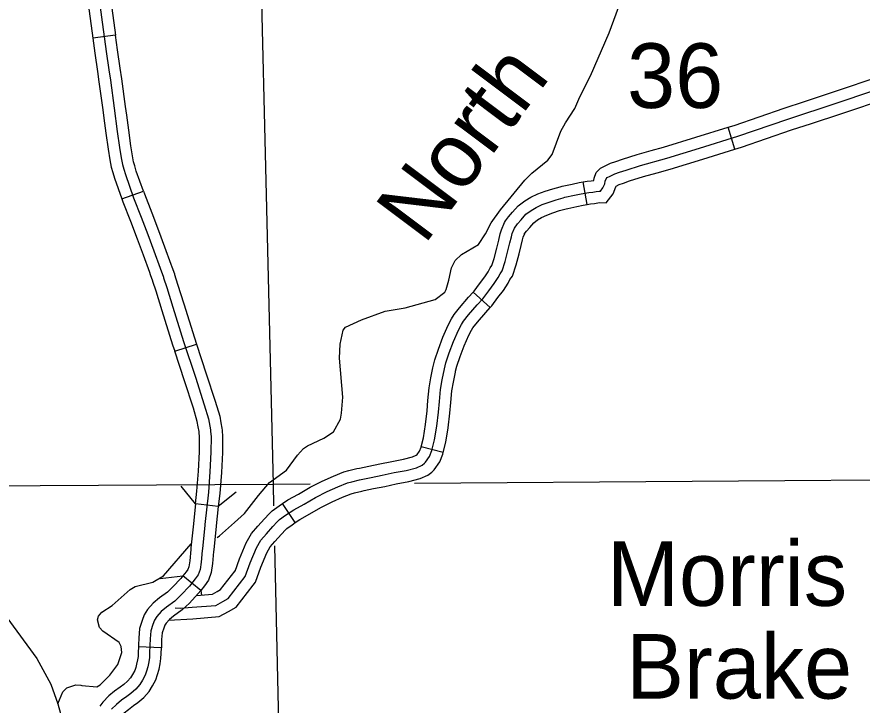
# Model space of a CAD drawing. Extents: x -19 to 366, y -4 to 359.
# Drawn here: x 168.007 to 169.053, y 179.835 to 180.687 of the extents above; entities that cross this region are included whole.
import ezdxf

# ---------------------------------------------------------------- set-up
doc = ezdxf.new("R2010")
doc.units = 0
for name, color, linetype in [('Level 31', 7, 'Continuous'), ('Level 35', 7, 'Continuous'), ('Level 38', 7, 'Continuous'), ('Level 4', 7, 'Continuous'), ('Level 45', 7, 'Continuous'), ('Level 5', 7, 'Continuous'), ('Level 60', 7, 'Continuous')]:
    doc.layers.add(name, color=color, linetype=linetype)

msp = doc.modelspace()

# ---------------------------------------------------------------- linework, layer by layer
at = {"layer": 'Level 31'}
for p, q in [((168.1291, 180.6646), (168.101, 180.6607)), ((168.1428, 180.5655), (168.1428, 180.5655)), ((168.1368, 180.4616), (168.1636, 180.4711)), ((168.2023, 180.273), (168.2293, 180.2819)), ((168.2314, 180.1795), (168.2314, 180.1795)), ((168.2562, 180.0808), (168.228, 180.0839)), ((168.2346, 179.9769), (168.2124, 179.9947)), ((168.1857, 179.9056), (168.1573, 179.9071))]:
    msp.add_line(p, q, dxfattribs=at)
for points in [[(168.091, 180.8416), (168.0932, 180.8252), (168.0983, 180.7874), (168.1017, 180.7612), (168.1058, 180.7297), (168.1176, 180.6442), (168.1208, 180.6216)], [(168.1157, 180.7636), (168.1158, 180.763), (168.1199, 180.7315), (168.1291, 180.6646)], [(168.0876, 180.7599), (168.0876, 180.7594), (168.0917, 180.7278), (168.101, 180.6607)], [(168.101, 180.6607), (168.1035, 180.6423), (168.1067, 180.6196), (168.1085, 180.6066), (168.1132, 180.5721), (168.1146, 180.5617)], [(168.1428, 180.5655), (168.1414, 180.5759), (168.1367, 180.6105), (168.1348, 180.6236), (168.1316, 180.6462), (168.1291, 180.6646)], [(168.1208, 180.6216), (168.1226, 180.6085), (168.1273, 180.574), (168.1312, 180.545), (168.134, 180.5254), (168.136, 180.5125), (168.1376, 180.5043), (168.1392, 180.4985), (168.1412, 180.4918), (168.1514, 180.4629), (168.1609, 180.4392), (168.169, 180.4174), (168.1765, 180.3974), (168.1842, 180.3759), (168.1883, 180.3646), (168.1885, 180.3639)], [(168.1636, 180.4711), (168.1547, 180.4962), (168.1529, 180.5024), (168.1514, 180.5075), (168.15, 180.515), (168.148, 180.5275), (168.1453, 180.5469), (168.1428, 180.5655)], [(168.1146, 180.5617), (168.1171, 180.543), (168.1199, 180.5233), (168.122, 180.5101), (168.1237, 180.5011), (168.1256, 180.4945), (168.1277, 180.4874), (168.1368, 180.4616)], [(168.1636, 180.4711), (168.1647, 180.4679), (168.1741, 180.4443), (168.1823, 180.4224), (168.1898, 180.4023), (168.1976, 180.3807), (168.1988, 180.3775)], [(168.1368, 180.4616), (168.1381, 180.4579), (168.1476, 180.4341), (168.1557, 180.4124), (168.1632, 180.3925), (168.1709, 180.3711), (168.172, 180.3679)], [(168.1988, 180.3775), (168.2018, 180.3689), (168.2021, 180.3679), (168.2058, 180.3562), (168.2135, 180.3319), (168.2268, 180.2895), (168.2293, 180.2819)], [(168.172, 180.3679), (168.1747, 180.3603), (168.1749, 180.3598), (168.1787, 180.3476), (168.1864, 180.3234), (168.1997, 180.2808), (168.2023, 180.273)], [(168.1885, 180.3639), (168.1923, 180.3519), (168.2, 180.3277), (168.2133, 180.2851), (168.2278, 180.2407), (168.2388, 180.2067), (168.2441, 180.1894), (168.2466, 180.1756), (168.2467, 180.1741), (168.2472, 180.1668), (168.247, 180.1482), (168.2459, 180.1236), (168.2439, 180.0983), (168.2394, 180.0584), (168.2394, 180.0578), (168.2365, 180.0284), (168.2363, 180.0263), (168.235, 180.0118), (168.2336, 180.0026), (168.2313, 179.996)], [(168.2293, 180.2819), (168.2413, 180.2451), (168.2524, 180.211), (168.2579, 180.1927), (168.2594, 180.1845)], [(168.2314, 180.1795), (168.2302, 180.1861), (168.2253, 180.2024), (168.2143, 180.2363), (168.2023, 180.273)], [(168.228, 180.0839), (168.2297, 180.0996), (168.2317, 180.1245), (168.2328, 180.1486), (168.233, 180.1664), (168.2326, 180.1729), (168.2325, 180.1736), (168.2314, 180.1795)], [(168.2594, 180.1845), (168.2606, 180.1777), (168.2609, 180.1754), (168.2614, 180.1672), (168.2612, 180.1478), (168.2601, 180.1227), (168.258, 180.0969), (168.2562, 180.0808)], [(168.228, 180.0839), (168.2253, 180.0598), (168.2253, 180.0592), (168.2223, 180.0297), (168.2221, 180.0276), (168.2209, 180.0135), (168.2198, 180.0061), (168.2186, 180.0027), (168.2164, 179.9997), (168.2124, 179.9947)], [(168.2562, 180.0808), (168.2536, 180.0569), (168.2535, 180.0564), (168.2506, 180.0271), (168.2504, 180.0251), (168.2491, 180.0102), (168.2475, 179.9991), (168.244, 179.9893), (168.239, 179.9825), (168.2346, 179.9769)], [(168.2313, 179.996), (168.2277, 179.9911), (168.2206, 179.9821), (168.2103, 179.9712), (168.2025, 179.9636), (168.192, 179.9562), (168.1856, 179.9509), (168.18, 179.9445), (168.1773, 179.9401), (168.1752, 179.9347), (168.1728, 179.9269), (168.1718, 179.9168), (168.1716, 179.9087), (168.1711, 179.8994), (168.171, 179.8936), (168.1702, 179.8884), (168.169, 179.8822), (168.1675, 179.8769), (168.1657, 179.8719), (168.1624, 179.8657), (168.1592, 179.8602), (168.154, 179.8544), (168.1479, 179.8491), (168.1431, 179.8456), (168.1363, 179.8407), (168.1301, 179.8356), (168.1242, 179.8297)], [(168.2124, 179.9947), (168.2098, 179.9914), (168.2001, 179.9811), (168.1934, 179.9746), (168.1833, 179.9675), (168.1757, 179.9611), (168.1686, 179.953), (168.1646, 179.9466), (168.1618, 179.9394), (168.1587, 179.9297), (168.1577, 179.9176), (168.1574, 179.9093), (168.1573, 179.9071)], [(168.2346, 179.9769), (168.2313, 179.9728), (168.2204, 179.9612), (168.2116, 179.9526), (168.2006, 179.9449), (168.1956, 179.9407), (168.1915, 179.9361), (168.1901, 179.9337), (168.1886, 179.93), (168.1868, 179.9242), (168.186, 179.9159), (168.1858, 179.9082), (168.1857, 179.9056)], [(168.1573, 179.9071), (168.1569, 179.8999), (168.1568, 179.8948), (168.1562, 179.8908), (168.1551, 179.8854), (168.154, 179.8812), (168.1527, 179.8777), (168.15, 179.8726), (168.1477, 179.8687), (168.144, 179.8645), (168.1391, 179.8602), (168.1348, 179.8572), (168.1276, 179.8519), (168.1205, 179.8461), (168.1131, 179.8386), (168.1097, 179.8334)], [(168.1334, 179.8178), (168.1353, 179.8207), (168.1397, 179.8251), (168.1451, 179.8295), (168.1514, 179.8341), (168.1567, 179.8379), (168.164, 179.8443), (168.1707, 179.8518), (168.1749, 179.8587), (168.1787, 179.8661), (168.1811, 179.8726), (168.1828, 179.8791), (168.1842, 179.8859), (168.1851, 179.8923), (168.1853, 179.8988), (168.1857, 179.9056)]]:
    msp.add_lwpolyline(points, dxfattribs=at)
at = {"layer": 'Level 35'}
for points in [[(168.5417, 180.3609), (168.5448, 180.3761), (168.5494, 180.3855), (168.557, 180.3929), (168.5783, 180.4053), (168.587, 180.4182), (168.594, 180.4322), (168.6054, 180.4483), (168.6357, 180.485), (168.6442, 180.4935), (168.6639, 180.5096), (168.6694, 180.5166), (168.6802, 180.5457), (168.6858, 180.5559), (168.6974, 180.5735), (168.7037, 180.5882), (168.7167, 180.614), (168.7399, 180.6673), (168.7588, 180.7194)], [(168.2547, 180.0423), (168.2576, 180.0444), (168.2764, 180.061), (168.2885, 180.072), (168.3058, 180.0943), (168.3197, 180.1106), (168.3407, 180.1256), (168.3541, 180.1443), (168.3616, 180.1525), (168.3664, 180.156), (168.3869, 180.1655), (168.3986, 180.1732), (168.4074, 180.189), (168.4085, 180.1964), (168.4102, 180.2162), (168.4063, 180.2646), (168.4069, 180.2818), (168.4109, 180.2992), (168.4138, 180.3028), (168.4336, 180.3117), (168.4626, 180.3228), (168.4876, 180.3269), (168.5248, 180.3371), (168.5366, 180.3461), (168.5382, 180.3494), (168.5417, 180.3609)], [(168.0871, 179.8592), (168.1057, 179.8576), (168.1098, 179.8598), (168.1221, 179.8719), (168.1319, 179.8849), (168.1368, 179.8998), (168.1361, 179.9075), (168.1335, 179.9124), (168.1131, 179.9262), (168.1093, 179.931), (168.1068, 179.9404), (168.108, 179.9448), (168.1122, 179.9498), (168.1248, 179.9583), (168.1472, 179.9781), (168.1534, 179.9815), (168.1752, 179.987), (168.1882, 179.9948), (168.2228, 180.0344)], [(167.9943, 179.9433), (168.0316, 179.8925), (168.0488, 179.8609), (168.0577, 179.8362), (168.0649, 179.8097), (168.0667, 179.7999), (168.0764, 179.7676)], [(168.0577, 179.8362), (168.0638, 179.8511), (168.0686, 179.8562), (168.0797, 179.8599), (168.0859, 179.8595), (168.0871, 179.8592)]]:
    msp.add_lwpolyline(points, dxfattribs=at)
at = {"layer": 'Level 38'}
for points in [[(168.228, 180.0839), (168.2102, 180.1061)], [(168.2784, 180.0985), (168.2562, 180.0808)], [(168.1842, 179.9916), (168.2124, 179.9947)], [(168.2346, 179.9769), (168.2352, 179.9711)]]:
    msp.add_lwpolyline(points, dxfattribs=at)
at = {"layer": 'Level 4'}
for points in [[(168.4992, 180.1095), (169.1863, 180.1144)], [(167.0691, 180.1022), (167.2972, 180.1036), (167.314, 180.1028), (168.3239, 180.1083), (168.3699, 180.1086)]]:
    msp.add_lwpolyline(points, dxfattribs=at)
at = {"layer": 'Level 45'}
for p, q in [((168.8955, 180.5232), (168.8871, 180.5504)), ((168.7127, 180.4547), (168.7076, 180.4826)), ((168.5928, 180.3271), (168.5717, 180.3462)), ((168.5347, 180.1475), (168.5071, 180.1545)), ((168.3515, 180.0608), (168.3358, 180.0844))]:
    msp.add_line(p, q, dxfattribs=at)
for points in [[(169.0222, 180.5806), (169.1091, 180.6099), (169.1797, 180.6333), (169.2145, 180.6444), (169.255, 180.6585), (169.2892, 180.6699), (169.3115, 180.677), (169.3122, 180.6776), (169.3129, 180.6783), (169.3135, 180.6791), (169.314, 180.6799), (169.3145, 180.6808), (169.3149, 180.6817), (169.3151, 180.6826), (169.3153, 180.6835), (169.3153, 180.6845), (169.3153, 180.6855), (169.3149, 180.6902)], [(168.9816, 180.5822), (169.0177, 180.5941), (169.0764, 180.6139)], [(168.9905, 180.5552), (169.0267, 180.5671), (169.0855, 180.5869)], [(168.2029, 179.9551), (168.2092, 179.955), (168.2238, 179.956), (168.2532, 179.9583), (168.2617, 179.9629), (168.2686, 179.967), (168.2895, 179.9939), (168.2957, 180.0109), (168.3034, 180.0295), (168.3087, 180.039), (168.3157, 180.0468), (168.3238, 180.0561), (168.3291, 180.0618), (168.3319, 180.0645), (168.3395, 180.0699), (168.3497, 180.0767), (168.3625, 180.0838), (168.3764, 180.092), (168.3909, 180.0991), (168.4043, 180.1052), (168.4159, 180.11), (168.4213, 180.1114), (168.4308, 180.1138), (168.4455, 180.1168), (168.4592, 180.1196), (168.4737, 180.1227), (168.4887, 180.1255), (168.5013, 180.1288), (168.5083, 180.132), (168.5114, 180.1343), (168.5128, 180.1356), (168.5177, 180.1426), (168.5206, 180.1499), (168.5239, 180.1631), (168.5266, 180.1802), (168.5287, 180.1976), (168.5298, 180.2109), (168.5313, 180.2258), (168.5334, 180.2375), (168.536, 180.2512), (168.5378, 180.2585), (168.542, 180.271), (168.5471, 180.2852), (168.5534, 180.299), (168.5573, 180.3062), (168.5597, 180.3102), (168.5658, 180.3179), (168.5766, 180.3304), (168.5836, 180.3381), (168.5909, 180.3479), (168.5976, 180.3567), (168.6027, 180.3642), (168.605, 180.369), (168.6076, 180.3727), (168.6113, 180.384), (168.6147, 180.3972), (168.6171, 180.4073), (168.6189, 180.4147), (168.6201, 180.4189), (168.6229, 180.4256), (168.6264, 180.4306), (168.6309, 180.4357), (168.637, 180.4427), (168.6433, 180.4474), (168.6496, 180.4511), (168.6572, 180.4548), (168.6655, 180.4578), (168.6745, 180.4607), (168.6829, 180.463), (168.6852, 180.4636), (168.697, 180.4662), (168.7053, 180.4678), (168.7149, 180.4695), (168.7197, 180.47), (168.7239, 180.4707), (168.7275, 180.4712), (168.7293, 180.4712), (168.7323, 180.4752), (168.7345, 180.4804), (168.735, 180.4837), (168.7361, 180.4866), (168.7376, 180.4881), (168.7413, 180.4898), (168.747, 180.4926), (168.7529, 180.4947), (168.7609, 180.4974), (168.7786, 180.503), (168.8114, 180.512), (168.8516, 180.5244), (168.8991, 180.5392), (168.9611, 180.5605), (169.0222, 180.5806)], [(168.8871, 180.5504), (168.8947, 180.5527), (168.9566, 180.574), (168.9816, 180.5822)], [(168.8955, 180.5232), (168.9036, 180.5257), (168.9657, 180.5471), (168.9905, 180.5552)], [(168.7919, 180.5214), (168.8074, 180.5257), (168.8474, 180.538), (168.8871, 180.5504)], [(168.7076, 180.4826), (168.7128, 180.4836), (168.7178, 180.4841), (168.7208, 180.4846), (168.7212, 180.4872), (168.7238, 180.4943), (168.7292, 180.4999), (168.7352, 180.5027), (168.7415, 180.5057), (168.7483, 180.5081), (168.7564, 180.5109), (168.7746, 180.5166), (168.7919, 180.5214)], [(168.7994, 180.494), (168.8154, 180.4984), (168.8558, 180.5108), (168.8955, 180.5232)], [(168.7127, 180.4547), (168.7169, 180.4555), (168.7216, 180.456), (168.7261, 180.4567), (168.7282, 180.457), (168.7362, 180.4567), (168.7448, 180.468), (168.7483, 180.4765), (168.7485, 180.4775), (168.7524, 180.4795), (168.7575, 180.4812), (168.7653, 180.4839), (168.7826, 180.4893), (168.7994, 180.494)], [(168.6117, 180.4344), (168.6153, 180.4394), (168.6202, 180.4451), (168.6273, 180.4532), (168.6354, 180.4593), (168.6429, 180.4637), (168.6517, 180.4679), (168.6609, 180.4712), (168.6704, 180.4743), (168.6792, 180.4767), (168.6818, 180.4774), (168.6941, 180.4801), (168.7028, 180.4818), (168.7076, 180.4826)], [(168.6348, 180.4178), (168.6376, 180.4218), (168.6416, 180.4264), (168.6467, 180.4322), (168.6512, 180.4356), (168.6563, 180.4386), (168.6626, 180.4417), (168.6701, 180.4443), (168.6785, 180.4471), (168.6866, 180.4492), (168.6886, 180.4498), (168.6999, 180.4523), (168.7079, 180.4538), (168.7127, 180.4547)], [(168.5717, 180.3462), (168.5727, 180.3472), (168.5796, 180.3564), (168.586, 180.365), (168.5903, 180.3713), (168.5927, 180.3763), (168.5948, 180.3792), (168.5976, 180.388), (168.6009, 180.4006), (168.6033, 180.4106), (168.6051, 180.4184), (168.6066, 180.4235), (168.6104, 180.4326), (168.6117, 180.4344)], [(168.5928, 180.3271), (168.5946, 180.3291), (168.6023, 180.3394), (168.6091, 180.3484), (168.6151, 180.3572), (168.6172, 180.3617), (168.6204, 180.3661), (168.6249, 180.3801), (168.6284, 180.3938), (168.6309, 180.4039), (168.6326, 180.4111), (168.6335, 180.4142), (168.6354, 180.4187), (168.6348, 180.4178)], [(168.5217, 180.2524), (168.5221, 180.2542), (168.5241, 180.2625), (168.5286, 180.2757), (168.534, 180.2906), (168.5407, 180.3053), (168.545, 180.3133), (168.5481, 180.3183), (168.5549, 180.3269), (168.566, 180.3398), (168.5717, 180.3462)], [(168.5497, 180.2472), (168.5499, 180.2482), (168.5514, 180.2545), (168.5554, 180.2663), (168.5603, 180.2798), (168.5662, 180.2927), (168.5696, 180.2992), (168.5714, 180.302), (168.5768, 180.3088), (168.5873, 180.321), (168.5928, 180.3271)], [(168.5071, 180.1545), (168.51, 180.1659), (168.5125, 180.1821), (168.5145, 180.1991), (168.5156, 180.2122), (168.5172, 180.2277), (168.5194, 180.24), (168.5217, 180.2524)], [(168.5347, 180.1475), (168.5379, 180.1603), (168.5406, 180.1782), (168.5428, 180.1962), (168.5439, 180.2096), (168.5454, 180.2238), (168.5474, 180.2349), (168.5497, 180.2472)], [(168.431, 180.1283), (168.4426, 180.1307), (168.4563, 180.1335), (168.4709, 180.1366), (168.4856, 180.1394), (168.4966, 180.1422), (168.5009, 180.1442), (168.5022, 180.1452), (168.5051, 180.1494), (168.5071, 180.1543), (168.5071, 180.1545)], [(168.4367, 180.1005), (168.4483, 180.1029), (168.4621, 180.1057), (168.4765, 180.1087), (168.4918, 180.1116), (168.5061, 180.1154), (168.5156, 180.1197), (168.5204, 180.1233), (168.5235, 180.1261), (168.5303, 180.1359), (168.5342, 180.1455), (168.5347, 180.1475)], [(168.3358, 180.0844), (168.3423, 180.0888), (168.3554, 180.0962), (168.3697, 180.1045), (168.3849, 180.112), (168.3986, 180.1182), (168.4114, 180.1235), (168.4177, 180.1252), (168.4277, 180.1277), (168.431, 180.1283)], [(168.3515, 180.0608), (168.3572, 180.0646), (168.3695, 180.0715), (168.3832, 180.0795), (168.397, 180.0863), (168.4099, 180.0921), (168.4205, 180.0965), (168.4248, 180.0977), (168.4339, 180.0999), (168.4367, 180.1005)], [(168.2769, 180.0008), (168.2825, 180.0161), (168.2906, 180.0357), (168.2971, 180.0473), (168.305, 180.0563), (168.3133, 180.0656), (168.319, 180.0717), (168.3228, 180.0754), (168.3315, 180.0816), (168.3358, 180.0844)], [(168.2994, 179.9835), (168.3021, 179.9869), (168.3089, 180.0058), (168.3162, 180.0233), (168.3204, 180.0307), (168.3263, 180.0374), (168.3343, 180.0465), (168.3393, 180.0518), (168.341, 180.0535), (168.3476, 180.0582), (168.3515, 180.0608)], [(168.2293, 179.9707), (168.249, 179.9722), (168.2547, 179.9753), (168.2591, 179.9779), (168.277, 180.0009)], [(168.1944, 179.9398), (168.2248, 179.9418), (168.2573, 179.9444), (168.2687, 179.9506), (168.2782, 179.9562), (168.2994, 179.9835)]]:
    msp.add_lwpolyline(points, dxfattribs=at)
at = {"layer": 'Level 5'}
for points in [[(168.2996, 181.1153), (168.3239, 180.1083)], [(168.3239, 180.1083), (168.3245, 180.0814)], [(168.3256, 180.032), (168.334, 179.6666)]]:
    msp.add_lwpolyline(points, dxfattribs=at)
at = {"layer": 'Level 60'}
for points in [[(176.1271, 2.4436), (175.8876, 11.0613), (175.6472, 19.6792), (175.4061, 28.2972), (175.164, 36.9153), (174.9212, 45.5335), (174.6775, 54.1519), (174.433, 62.7704), (174.1876, 71.389), (173.9414, 80.0077), (173.6944, 88.6266), (173.4466, 97.2456), (173.1979, 105.8647), (172.9484, 114.484), (172.6981, 123.1034), (172.447, 131.7229), (172.195, 140.3425), (171.9422, 148.9623), (171.6886, 157.5822), (171.4342, 166.2022), (171.179, 174.8224), (170.9229, 183.4427), (170.666, 192.0631), (170.4084, 200.6837), (170.1499, 209.3044), (169.8906, 217.9252), (169.6305, 226.5461), (169.3695, 235.1672), (169.1078, 243.7884), (168.8453, 252.4098), (168.5819, 261.0312), (168.3178, 269.6528), (168.0528, 278.2746), (167.7871, 286.8964), (167.5205, 295.5185), (167.2532, 304.1406), (166.985, 312.7629), (166.7161, 321.3853), (166.4463, 330.0078), (166.1758, 338.6305), (165.9044, 347.2533)], [(168.7902, 2.2442), (168.5607, 10.8615), (168.3304, 19.479), (168.0993, 28.0965), (167.8673, 36.7142), (167.6346, 45.3321), (167.4011, 53.95), (167.1668, 62.5681), (166.9316, 71.1863), (166.6957, 79.8047), (166.459, 88.4232), (166.2215, 97.0418), (165.9832, 105.6605), (165.7441, 114.2794), (165.5043, 122.8984), (165.2636, 131.5176), (165.0221, 140.1368), (164.7799, 148.7563), (164.5369, 157.3758), (164.2931, 165.9955), (164.0485, 174.6153), (163.8031, 183.2352), (163.5569, 191.8553), (163.31, 200.4755), (163.0623, 209.0959), (162.8138, 217.7164), (162.5645, 226.337), (162.3145, 234.9577), (162.0637, 243.5786), (161.8121, 252.1997), (161.5597, 260.8208), (161.3066, 269.4421), (161.0527, 278.0636), (160.798, 286.6851), (160.5426, 295.3068), (160.2864, 303.9287), (160.0294, 312.5507), (159.7717, 321.1728), (159.5132, 329.7951), (159.2539, 338.4175), (158.9939, 347.04)], [(0, 172.2839), (7.1335, 172.2883), (14.267, 172.3015), (21.4005, 172.3236), (28.5339, 172.3544), (35.6673, 172.3941), (42.8006, 172.4426), (49.9339, 172.4999), (57.0671, 172.566), (64.2002, 172.6409), (71.3332, 172.7246), (78.4661, 172.8172), (85.5989, 172.9186), (92.7315, 173.0287), (99.8641, 173.1477), (106.9964, 173.2755), (114.1286, 173.4122), (121.2606, 173.5576), (128.3925, 173.7119), (135.5241, 173.8749), (142.6555, 174.0468), (149.7867, 174.2275), (156.9177, 174.417), (164.0485, 174.6153), (171.179, 174.8224), (178.3092, 175.0383), (185.4392, 175.2631), (192.5688, 175.4966), (199.6982, 175.739), (206.8273, 175.9902), (213.9561, 176.2502), (221.0845, 176.5189), (228.2126, 176.7965), (235.3404, 177.083), (242.4677, 177.3782), (249.5948, 177.6822), (256.7214, 177.995), (263.8476, 178.3167), (270.9735, 178.6471), (278.0989, 178.9863), (285.2239, 179.3344), (292.3485, 179.6912), (299.4726, 180.0569), (306.5963, 180.4314), (313.7195, 180.8146), (320.8422, 181.2067), (327.9644, 181.6076), (335.0862, 182.0172), (342.2074, 182.4357)]]:
    msp.add_spline(points, degree=3, dxfattribs=at)

# ---------------------------------------------------------------- texts
at = {"layer": 'Level 35'}
msp.add_text('North', height=0.08, rotation=53.1128, dxfattribs=at).set_placement((168.511, 180.4034))
for s, p in [('Morris', (168.7373, 179.9577)), ('Brake', (168.7612, 179.8428))]:
    msp.add_text(s, height=0.08, dxfattribs=at).set_placement(p)
at = {"layer": 'Level 5'}
msp.add_text('36', height=0.08, dxfattribs=at).set_placement((168.7621, 180.5743))

doc.saveas('drawing.dxf')
